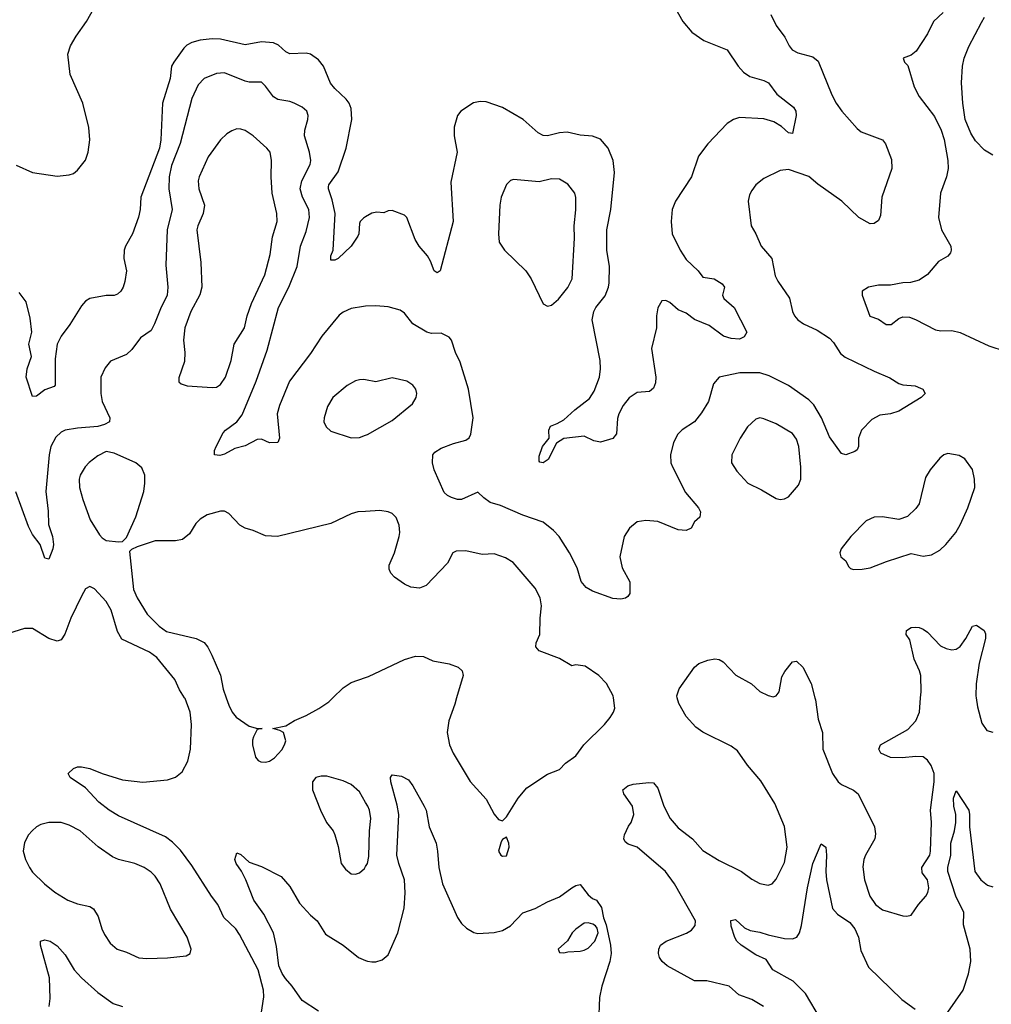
# Model space of a CAD drawing. Header units: inches. Extents: x 1682530 to 1839546, y 640742 to 791647.
# Tile 545 of 656: x 1788307 to 1793063, y 668501 to 673318. Entities that reach past the tile are written whole.
import ezdxf

# ---------------------------------------------------------------- set-up
doc = ezdxf.new("R2010")
doc.units = ezdxf.units.IN
doc.header["$MEASUREMENT"] = 0
for name, color, linetype in [('B7686', 7, 'Continuous'), ('B7687', 7, 'Continuous'), ('B7696', 7, 'Continuous'), ('B7697', 7, 'Continuous')]:
    doc.layers.add(name, color=color, linetype=linetype)

msp = doc.modelspace()

# ---------------------------------------------------------------- linework, layer by layer
at = {"layer": 'B7686', "color": 5}
for points, elevation in [([(1789486, 668430), (1789502.8, 668537.2), (1789500.4, 668570), (1789475, 668670), (1789383.2, 668843.2), (1789365.1, 668870), (1789305.5, 668925.5), (1789276.5, 668990), (1789246, 669030), (1789150, 669179.8), (1789094.5, 669254.5), (1789054.8, 669294.8), (1789020, 669320), (1788790, 669423.5), (1788745.4, 669450), (1788694.7, 669490), (1788630, 669560.7), (1788554, 669610), (1788544, 669630), (1788570, 669654), (1788590, 669662), (1788610, 669663), (1788650, 669654.4), (1788710, 669630.3), (1788810, 669599), (1788910, 669587.1), (1789030, 669599.1), (1789070, 669611.7), (1789102.4, 669637.6), (1789129.8, 669690.2), (1789143.1, 669750), (1789147.8, 669870), (1789142, 669930), (1789116.6, 669996.6), (1789114.5, 670000)], 560), ([(1789318.1, 670000), (1789330, 669964.7), (1789347.3, 669930), (1789366, 669906), (1789430, 669861), (1789470.7, 669850.7), (1789494, 669850), (1789470, 669846), (1789450.9, 669809.1), (1789447.3, 669792.7), (1789447.3, 669770), (1789461, 669710), (1789474.4, 669694.4), (1789487.9, 669687.9), (1789510, 669684.9), (1789530, 669690.8), (1789553.8, 669706.2), (1789590, 669746), (1789603.7, 669770), (1789609.3, 669790), (1789598, 669830), (1789580.2, 669840.2), (1789546, 669850), (1789610, 669862.8), (1789652.7, 669890), (1789710, 669914.3), (1789771.5, 669948.5), (1789819.8, 669980.2), (1789840.2, 670000)], 560), ([(1790000, 669488.8), (1789970, 669540.5), (1789930, 669576), (1789890, 669593.5), (1789810, 669616.4), (1789783.4, 669616.6), (1789756, 669610), (1789740.5, 669590), (1789740.4, 669550), (1789778.7, 669450), (1789808.8, 669390), (1789841.3, 669350), (1789850.3, 669330), (1789866.2, 669273.8), (1789880.5, 669190), (1789901.7, 669161.7), (1789930, 669139.1), (1789950, 669137.3), (1789970, 669144), (1789994.5, 669165.5), (1790000, 669174.7)], 560), ([(1789770, 668467.6), (1789690, 668519.8), (1789640.2, 668590), (1789607.4, 668627.4), (1789591.3, 668651.3), (1789575.9, 668690), (1789563.6, 668783.6), (1789549, 668850), (1789502.5, 668942.5), (1789452.6, 669010), (1789414.7, 669110), (1789392.9, 669152.9), (1789366.9, 669190), (1789359.7, 669210), (1789370, 669242.8), (1789390, 669233.4), (1789430, 669196), (1789490, 669175), (1789586.5, 669126.5), (1789630, 669078), (1789676.1, 668996.1), (1789730, 668937.6), (1789762.4, 668910), (1789803.6, 668843.6), (1789890.2, 668790.2), (1789966, 668730), (1790000, 668715.6)], 540), ([(1788451.5, 668490), (1788456.8, 668530), (1788453.7, 668630), (1788409.7, 668790.3), (1788409.7, 668810.3), (1788430, 668817), (1788456.3, 668810), (1788490, 668787.2), (1788530, 668742.6), (1788573.8, 668670), (1788609.3, 668630), (1788690, 668559.1), (1788765.2, 668505.2), (1788811, 668491)], 560)]:
    msp.add_lwpolyline(points, dxfattribs=dict(at, elevation=elevation))
at = {"layer": 'B7686', "color": 5, "elevation": 580}
msp.add_lwpolyline([(1788450, 669391), (1788410, 669380.5), (1788390, 669369.6), (1788368.4, 669350), (1788350, 669329.4), (1788330, 669293.2), (1788324.2, 669250), (1788335.3, 669210), (1788354.4, 669170), (1788370, 669148), (1788428.2, 669090), (1788479.3, 669050), (1788542, 669010), (1788590, 668993.1), (1788650, 668979.5), (1788668, 668968), (1788691.2, 668931.2), (1788709, 668870), (1788721.8, 668841.8), (1788750, 668799.3), (1788784.9, 668770), (1788830, 668756.5), (1788890, 668728.9), (1788930, 668725.3), (1789030, 668729.1), (1789121.2, 668738.8), (1789141.2, 668750), (1789146.6, 668770), (1789126.3, 668830), (1789045.8, 668965.8), (1788995.4, 669090), (1788970, 669127.3), (1788950, 669147.6), (1788916, 669170), (1788870, 669189.7), (1788790, 669209.7), (1788762, 669222), (1788690.7, 669270.7), (1788603.6, 669350), (1788550, 669378), (1788509.8, 669389.8)], close=True, dxfattribs=at)
at = {"layer": 'B7687', "color": 5}
for points, elevation in [([(1788290, 672606.3), (1788370, 672570.3), (1788490, 672551.8), (1788550, 672559.5), (1788570, 672566.4), (1788590, 672581.6), (1788629.8, 672630.2), (1788642.2, 672670), (1788649.7, 672730), (1788645.4, 672790), (1788615.5, 672910), (1788553.4, 673050), (1788543.4, 673150), (1788556.5, 673190), (1788582.9, 673237.1), (1788633.3, 673310), (1788670, 673373.4)], 520), ([(1790000, 672353), (1789990, 672346.8), (1789973.2, 672330), (1789970, 672320.9), (1789966.3, 672270), (1789961.6, 672258.4), (1789930.3, 672210), (1789866, 672150), (1789850, 672140.9), (1789830, 672142), (1789830, 672162), (1789841.6, 672190), (1789851, 672370), (1789836.9, 672436.9), (1789818, 672490), (1789819.3, 672500.7), (1789820.5, 672510), (1789865.6, 672574.4), (1789905, 672690), (1789932.9, 672830), (1789930, 672884), (1789919.7, 672910), (1789905.7, 672930), (1789850, 672982), (1789828.3, 673008.3), (1789794.9, 673090), (1789770, 673122.5), (1789730, 673148.8), (1789710, 673154.2), (1789630, 673150.8), (1789610, 673161.4), (1789573.8, 673193.8), (1789550, 673205.2), (1789490, 673209), (1789410, 673194.8), (1789290, 673222.6), (1789250, 673224.8), (1789190, 673218.2), (1789150, 673207.2), (1789126, 673194), (1789110, 673179.3), (1789061.6, 673110), (1789050.9, 673090), (1789042.9, 673030), (1789006, 672910), (1788997.6, 672730), (1788990.8, 672690), (1788900.8, 672450), (1788897.6, 672390), (1788888.3, 672351.7), (1788858.9, 672270), (1788825.3, 672210), (1788819, 672190), (1788816.9, 672150), (1788829.1, 672090), (1788822.4, 672037.6), (1788814.3, 672010), (1788802, 671990), (1788785.5, 671974.5), (1788770, 671968.3), (1788730, 671968.3), (1788650, 671954.3), (1788630, 671940.5), (1788610, 671917.6), (1788552.9, 671827.1), (1788510, 671769.6), (1788491.2, 671730), (1788480.9, 671659.1), (1788480.5, 671530), (1788476.5, 671523.5), (1788430, 671506.6), (1788390, 671477), (1788370, 671475.3), (1788339.4, 671570), (1788342.9, 671610), (1788364.4, 671670), (1788351.7, 671730), (1788366, 671790), (1788358, 671858), (1788338.4, 671938.4), (1788304.2, 671984.2)], 520), ([(1790000, 671916.1), (1789990, 671915.6), (1789930, 671905.6), (1789890, 671888), (1789870, 671872.6), (1789786.5, 671770), (1789730, 671684.4), (1789628, 671550), (1789578, 671430), (1789566.9, 671390), (1789579.5, 671270), (1789570.5, 671250), (1789530, 671248.4), (1789490, 671265.1), (1789470, 671264.1), (1789410, 671233.8), (1789360.6, 671219.4), (1789310, 671192.8), (1789286.7, 671186.7), (1789261.2, 671190), (1789261.1, 671210), (1789268.7, 671230), (1789302.8, 671297.2), (1789314, 671310), (1789370, 671350.3), (1789395.4, 671384.6), (1789465.2, 671550), (1789518.3, 671701.7), (1789573.6, 671910), (1789625.2, 672010), (1789665.7, 672110), (1789680.8, 672210), (1789710, 672281.1), (1789725.4, 672350), (1789721.9, 672390), (1789691, 672450), (1789680.4, 672490), (1789687.8, 672530), (1789728.2, 672610), (1789731.6, 672630), (1789726, 672670), (1789700.7, 672750), (1789702.6, 672777.4), (1789716.8, 672830), (1789718.5, 672850), (1789712.6, 672870), (1789690, 672889.7), (1789650, 672909.7), (1789630, 672918.3), (1789570, 672928.4), (1789550, 672941), (1789510, 672993.3), (1789490, 673012.4), (1789430, 673012.4), (1789410, 673016.8), (1789310, 673058.2), (1789270, 673055), (1789210, 673029.7), (1789180.5, 672999.5), (1789150, 672932.3), (1789092, 672712), (1789050, 672604.2), (1789038.6, 672550), (1789037.3, 672490), (1789053.1, 672390), (1789029.4, 672289.4), (1789023.2, 672116.8), (1789032.8, 672010), (1789029.3, 671970), (1788995.7, 671904.3), (1788967.5, 671830), (1788950, 671798), (1788898, 671762), (1788855.8, 671704.2), (1788830, 671679.6), (1788752, 671648), (1788724.8, 671615.2), (1788704.9, 671570), (1788704, 671490), (1788711.4, 671450), (1788749.1, 671370), (1788746.7, 671350), (1788722.7, 671337.3), (1788690, 671327.9), (1788590, 671320.3), (1788530, 671309.8), (1788510, 671299.7), (1788483.7, 671276.3), (1788458.9, 671230), (1788450.8, 671189.2), (1788434.6, 671010), (1788445.8, 670914.2), (1788448.3, 670848.3), (1788467.9, 670790), (1788472.2, 670750), (1788470, 670729), (1788450, 670679), (1788430, 670684), (1788406.9, 670750), (1788370, 670799.8), (1788350, 670838.3), (1788287.5, 671007.5)], 540), ([(1790000, 671555.8), (1789990, 671557.6), (1789970, 671556.3), (1789950, 671551.3), (1789910, 671527.8), (1789840.5, 671470), (1789813.8, 671426.2), (1789797, 671370), (1789796.5, 671350), (1789806.4, 671326.4), (1789830, 671305.4), (1789930, 671272.7), (1789970, 671273.4), (1790000, 671284.8)], 560), ([(1790000, 670912.5), (1789962.8, 670910), (1789930, 670899.8), (1789830, 670853.7), (1789569.7, 670789.7), (1789510, 670793), (1789450, 670818.9), (1789410, 670829.7), (1789385, 670845), (1789330, 670901.7), (1789310, 670913), (1789290, 670913.3), (1789224.4, 670895.6), (1789190, 670875.1), (1789170, 670852.7), (1789137.8, 670802.2), (1789104.5, 670775.5), (1789070, 670768.4), (1788970, 670768.3), (1788881.3, 670738.7), (1788853.7, 670726.3), (1788844.5, 670715.5), (1788864.9, 670530), (1788882.4, 670490), (1788930.3, 670410.3), (1788990, 670350.7), (1789025.2, 670325.2), (1789170.5, 670290.5), (1789210.4, 670270.4), (1789228.1, 670248.1), (1789248.3, 670208.3), (1789290, 670111.3), (1789303.4, 670043.4), (1789318.1, 670000)], 560), ([(1789114.5, 670000), (1789090, 670039), (1789066, 670090), (1788978, 670198), (1788943.2, 670223.2), (1788807.8, 670287.8), (1788785.1, 670325.1), (1788755.6, 670430), (1788731, 670471), (1788673.1, 670533.1), (1788650, 670545.2), (1788630, 670533.2), (1788610, 670497.2), (1788557.4, 670390), (1788528.4, 670311.6), (1788510, 670284.2), (1788490, 670276.9), (1788450, 670290.7), (1788370, 670339.4), (1788330, 670339.8), (1788172.6, 670290)], 560), ([(1789840.2, 670000), (1789890, 670048.5), (1789930, 670075.8), (1790000, 670100)], 560)]:
    msp.add_lwpolyline(points, dxfattribs=dict(at, elevation=elevation))
at = {"layer": 'B7687', "color": 5, "elevation": 560}
for points in [[(1789370, 672784.2), (1789345.4, 672774.6), (1789321.1, 672758.9), (1789290, 672729.6), (1789230, 672647), (1789185, 672550), (1789180.2, 672530), (1789183.9, 672490), (1789211.1, 672410), (1789205.4, 672370), (1789178.5, 672310), (1789174.5, 672290), (1789193.8, 672130), (1789198.6, 672010), (1789188.6, 671971.4), (1789144.7, 671890), (1789115.5, 671810), (1789109.2, 671750), (1789115.5, 671690), (1789113.4, 671646.6), (1789086, 671566), (1789086.8, 671546.8), (1789097.3, 671537.3), (1789126.2, 671526.2), (1789250, 671518.5), (1789270, 671520.9), (1789290, 671533.7), (1789315, 671570), (1789342.4, 671650), (1789356.4, 671730), (1789406.8, 671810), (1789421, 671870), (1789442.4, 671930), (1789506.2, 672070), (1789533.2, 672170), (1789544.8, 672255.2), (1789568.1, 672330), (1789565, 672370), (1789543.5, 672470), (1789538.2, 672550), (1789540.4, 672630), (1789532.8, 672670), (1789516.9, 672690), (1789450, 672749.7), (1789410, 672776.3), (1789390, 672783)], [(1788730, 671205), (1788690, 671185), (1788647.9, 671152.1), (1788627.9, 671130), (1788603.6, 671090), (1788598.6, 671070), (1788600.2, 671030), (1788616.1, 670970), (1788651.3, 670871.3), (1788697.3, 670797.3), (1788710, 670782.8), (1788730, 670770.6), (1788790, 670762.8), (1788810, 670764.7), (1788830, 670784.7), (1788874.8, 670885.2), (1788914.7, 671010), (1788920.4, 671050), (1788918.9, 671090), (1788905.6, 671125.6), (1788875.1, 671150), (1788770, 671198)]]:
    msp.add_lwpolyline(points, close=True, dxfattribs=at)
at = {"layer": 'B7696', "color": 5}
for points, elevation in [([(1790445.9, 670000), (1790437.2, 669970), (1790407.9, 669887.9), (1790400.2, 669830), (1790411.6, 669770), (1790428.9, 669730), (1790511.6, 669591.6), (1790590, 669504), (1790630, 669431), (1790650, 669404.7), (1790670, 669398), (1790690, 669418), (1790746.6, 669510), (1790790, 669559.5), (1790890, 669626.7), (1790949.7, 669650.3), (1790978.8, 669681.2), (1791030, 669715.8), (1791067.8, 669770), (1791169.8, 669870.2), (1791196.6, 669903.4), (1791214, 669930), (1791219.6, 669950), (1791213.3, 670000)], 560), ([(1791947.8, 668490), (1791890, 668524.1), (1791827.7, 668547.7), (1791779.5, 668590), (1791670, 668615.2), (1791610, 668616.1), (1791476, 668690), (1791452.1, 668710), (1791439.2, 668730), (1791433.5, 668750), (1791435.1, 668770), (1791443.5, 668790), (1791470.7, 668809.3), (1791570.7, 668849.3), (1791595.8, 668864.2), (1791613.1, 668886.9), (1791614.3, 668910), (1791511.6, 669090), (1791467.6, 669150), (1791330, 669269.6), (1791284.8, 669284.8), (1791270, 669295.3), (1791264.5, 669310), (1791267.8, 669330), (1791287.4, 669372.6), (1791300.7, 669390), (1791313.6, 669430), (1791307.3, 669470), (1791264.5, 669530), (1791259.3, 669550), (1791284, 669570), (1791310, 669577.6), (1791386.2, 669586.2), (1791410, 669584.9), (1791430, 669558.8), (1791460.7, 669470), (1791490.2, 669410), (1791530, 669363.6), (1791600.3, 669310), (1791650, 669252.8), (1791730, 669204.2), (1791839.3, 669150), (1791890, 669114), (1791930, 669092.2), (1791970, 669083.1), (1791990, 669090.5), (1792010, 669113.4), (1792050, 669194), (1792063.7, 669270), (1792051, 669371), (1792003.9, 669483.9), (1791934.8, 669594.8), (1791870, 669670.9), (1791820.9, 669740.9), (1791790, 669763.8), (1791650, 669832.3), (1791616.6, 669856.6), (1791569.6, 669909.6), (1791533.3, 669973.3), (1791525.7, 670000)], 540), ([(1792199.8, 670000), (1792202.4, 669990), (1792216.1, 669896.1), (1792236.5, 669830), (1792237.4, 669750), (1792284.9, 669630), (1792312.7, 669590), (1792330, 669577), (1792388.6, 669548.6), (1792410.3, 669530), (1792490.3, 669370), (1792495.6, 669335.6), (1792492.3, 669310), (1792447.4, 669230), (1792438.9, 669210), (1792433.5, 669173.5), (1792441.7, 669110), (1792469, 669030), (1792496.5, 668990), (1792530, 668963.6), (1792630, 668934.6), (1792650, 668932.2), (1792670, 668936.3), (1792706, 668990), (1792743, 669030), (1792752.6, 669047.4), (1792757.6, 669070), (1792749.7, 669110), (1792724.7, 669144.7), (1792723, 669170), (1792761.6, 669230), (1792764.9, 669250), (1792769.9, 669389.9), (1792765.7, 669450), (1792783.4, 669590), (1792782.9, 669630), (1792767.6, 669670), (1792750, 669695.8), (1792730, 669710.9), (1792693.6, 669713.6), (1792626.7, 669706.7), (1792570, 669707.8), (1792522.7, 669730), (1792512.7, 669750), (1792521.2, 669770), (1792654.1, 669845.9), (1792692.6, 669887.4), (1792711.6, 669930), (1792716.8, 670000)], 540), ([(1792989.1, 670000), (1792995.7, 669955.7), (1793016.2, 669876.2), (1793041.3, 669841.3), (1793070, 669833)], 540), ([(1790000, 668715.6), (1790010, 668711.3), (1790030, 668708), (1790050.9, 668709.1), (1790081.5, 668718.5), (1790110, 668743.8), (1790158.7, 668850), (1790189.2, 668970.8), (1790193.4, 669046.6), (1790191, 669110), (1790162.3, 669190), (1790153.2, 669230), (1790162.1, 669430), (1790155.2, 669475.2), (1790123.5, 669590), (1790122, 669610), (1790130, 669623), (1790176.5, 669616.5), (1790210, 669599.3), (1790231.8, 669570), (1790287.4, 669470), (1790296, 669450), (1790312, 669370), (1790344.9, 669290), (1790352.6, 669250), (1790358, 669170), (1790376.8, 669090), (1790450, 668926), (1790470, 668897.1), (1790493.7, 668873.7), (1790530, 668853), (1790550, 668848), (1790630, 668852), (1790670, 668862), (1790710, 668884.9), (1790770, 668948.9), (1790830, 668970.3), (1790890, 669002.4), (1790950, 669027.4), (1791010, 669070.4), (1791030, 669082), (1791050, 669086.8), (1791090, 669036.3), (1791110, 669019.1), (1791131, 669010), (1791155.2, 668975.2), (1791164, 668924), (1791178, 668890), (1791199.1, 668790), (1791201.6, 668750), (1791196.4, 668710), (1791157, 668590), (1791145.1, 668534.9), (1791139.6, 668410)], 540), ([(1792850, 668462), (1792924.8, 668570), (1792950.5, 668650), (1792962.4, 668710), (1792958.9, 668770), (1792926.8, 668890), (1792928.9, 668950), (1792889.4, 669030), (1792850.5, 669150), (1792849.9, 669170), (1792864.6, 669230), (1792863.9, 669290), (1792882.3, 669350), (1792888.4, 669390), (1792889.1, 669429.1), (1792879.7, 669470), (1792877, 669510), (1792890, 669544.7), (1792952.9, 669450), (1792956.8, 669430), (1792955.6, 669370), (1792982.8, 669150), (1793011.6, 669110), (1793043.5, 669083.5), (1793070, 669075.4)], 520), ([(1790000, 669174.7), (1790009.5, 669190.5), (1790015.8, 669224.2), (1790018.5, 669350), (1790025.1, 669410), (1790019.8, 669450), (1790010.9, 669470), (1790000, 669488.8)], 560), ([(1792227.1, 668430), (1792153.8, 668553.8), (1792093.7, 668613.7), (1791994, 668670), (1791960.1, 668720.1), (1791910, 668742.6), (1791838, 668790), (1791817, 668810), (1791807, 668827), (1791790, 668884), (1791788.2, 668911.8), (1791810, 668915.3), (1791854.8, 668874.8), (1791882.2, 668862.2), (1791930, 668854.4), (1791970, 668840.1), (1792050, 668822.7), (1792090, 668821.8), (1792110.8, 668829.2), (1792123.5, 668850), (1792134, 668886), (1792162.3, 669070), (1792189.8, 669190), (1792230, 669286), (1792252.2, 669270), (1792256.5, 669230), (1792253, 669150), (1792256.5, 669110), (1792285.8, 668970), (1792310, 668941.7), (1792370, 668901.3), (1792394.7, 668870), (1792412.2, 668830), (1792423.4, 668763.4), (1792462.2, 668682.2), (1792625, 668525), (1792690, 668477.8)], 520)]:
    msp.add_lwpolyline(points, dxfattribs=dict(at, elevation=elevation))
for points, elevation in [([(1790690, 669318), (1790670, 669308), (1790663.5, 669296.5), (1790651.3, 669250), (1790662, 669230), (1790670, 669226), (1790690, 669226.8), (1790702.7, 669270), (1790701.2, 669290)], 560), ([(1791090, 668899), (1791070, 668897.2), (1791030, 668869.2), (1791010.8, 668850), (1790987.7, 668812.3), (1790942, 668770), (1790950, 668754), (1790970, 668752), (1790990, 668758), (1791050, 668760.5), (1791070, 668766), (1791090, 668776.3), (1791122.7, 668810), (1791139, 668850), (1791134, 668874), (1791124.7, 668884.7), (1791112.9, 668892.9)], 540)]:
    msp.add_lwpolyline(points, close=True, dxfattribs=dict(at, elevation=elevation))
at = {"layer": 'B7697', "color": 5}
for points, elevation in [([(1791510, 673384.6), (1791552.4, 673310), (1791596.8, 673256.8), (1791656.1, 673216.1), (1791770.2, 673170.2), (1791824.2, 673090), (1791850, 673061.1), (1791880.7, 673040.7), (1791950, 673020.8), (1791972.2, 673010), (1792013.7, 672953.7), (1792094.4, 672890), (1792106.7, 672870), (1792107.2, 672850), (1792090, 672761.2), (1792070, 672764.7), (1792035.9, 672795.9), (1791998, 672818), (1791950, 672833.8), (1791830, 672839.4), (1791801.3, 672830), (1791769.1, 672810.9), (1791675.8, 672710), (1791630.3, 672650), (1791594.7, 672550), (1791517.2, 672430), (1791501.5, 672390), (1791495.6, 672330), (1791500.9, 672270), (1791539.2, 672190), (1791570, 672145.3), (1791627.2, 672090), (1791650, 672058), (1791706, 672050), (1791746, 672026), (1791756.4, 672010), (1791746.5, 671970), (1791753.5, 671953.5), (1791804.2, 671910), (1791865.5, 671790), (1791853.8, 671766.2), (1791830, 671755.1), (1791790, 671759.1), (1791752.7, 671770), (1791682, 671822), (1791610.7, 671850.7), (1791570, 671882), (1791530, 671899.1), (1791490, 671934.2), (1791470, 671944.4), (1791450, 671942.4), (1791430, 671909), (1791424.2, 671870), (1791423.2, 671810), (1791399.3, 671710), (1791420.5, 671570), (1791418.8, 671541.2), (1791410, 671515.3), (1791390, 671499), (1791330, 671493.6), (1791290, 671467.6), (1791261.1, 671430), (1791238.9, 671390), (1791232.6, 671367.4), (1791228.6, 671291.4), (1791210, 671269.5), (1791150, 671251.6), (1791117.6, 671257.6), (1791070, 671280.9), (1790970, 671269.6), (1790934.3, 671245.7), (1790894.3, 671165.7), (1790870, 671149.5), (1790853.2, 671153.2), (1790850, 671158), (1790850, 671182), (1790865.6, 671230), (1790898.4, 671270), (1790897.6, 671310), (1790905.2, 671330), (1790938, 671342), (1790970, 671360.9), (1791024, 671410), (1791095.6, 671464.4), (1791119.3, 671500.7), (1791144.3, 671570), (1791150.7, 671610), (1791149.1, 671650), (1791109.8, 671850.2), (1791116.8, 671890), (1791126.6, 671910), (1791172.7, 671967.3), (1791189.2, 672010), (1791192.1, 672030), (1791193.8, 672110), (1791181.1, 672190), (1791181.2, 672290), (1791199.9, 672390), (1791217.7, 672570), (1791212, 672630), (1791187, 672690), (1791150, 672733.1), (1791110, 672747.9), (1791050, 672753.8), (1790987.5, 672767.5), (1790950, 672764.7), (1790890.7, 672750.7), (1790870, 672751.7), (1790844.4, 672764.4), (1790770.6, 672830.6), (1790670, 672888.7), (1790590, 672916), (1790561.5, 672918.5), (1790528.9, 672911.1), (1790465.5, 672870), (1790450, 672849), (1790433, 672793), (1790434, 672750), (1790448.2, 672670), (1790416.9, 672523.1), (1790428.7, 672330), (1790364.9, 672090), (1790350, 672079.6), (1790335.1, 672090), (1790317.4, 672137.4), (1790302.6, 672162.6), (1790262.7, 672210), (1790242.5, 672242.5), (1790202.4, 672350), (1790190, 672361.3), (1790130, 672385.2), (1790110, 672382.7), (1790090, 672372.7), (1790055.8, 672375.8), (1790030, 672371.5), (1790000, 672353)], 520), ([(1791983, 673343), (1792010.4, 673290), (1792052.5, 673232.5), (1792072.7, 673190), (1792088.2, 673170), (1792116.3, 673156.3), (1792190, 673136), (1792214.6, 673114.6), (1792282.8, 672950), (1792303.6, 672910), (1792331.7, 672870), (1792405.9, 672785.9), (1792426.4, 672770), (1792530.4, 672730), (1792544.9, 672710), (1792574.6, 672634.6), (1792576.5, 672590), (1792527.2, 672450), (1792520.6, 672359.4), (1792510, 672336), (1792490, 672320.7), (1792470, 672318.7), (1792415.1, 672350), (1792331, 672431), (1792214, 672514), (1792170, 672550.8), (1792070, 672585.6), (1792030, 672579.5), (1791950, 672541.6), (1791910.5, 672510), (1791890, 672482.7), (1791879.2, 672460.8), (1791872.2, 672430), (1791886.8, 672310), (1791910.6, 672270), (1791935.5, 672210), (1791988.7, 672150), (1792005.4, 672065.4), (1792018.7, 672038.7), (1792075.6, 671955.6), (1792090.2, 671890.2), (1792099.5, 671870), (1792116.4, 671850), (1792143.8, 671830), (1792210, 671799.7), (1792270, 671760.2), (1792290, 671738.9), (1792325, 671685), (1792346.7, 671666.7), (1792490, 671598.2), (1792566.6, 671566.6), (1792610, 671538), (1792630, 671531.7), (1792690, 671527.2), (1792716.1, 671516.1), (1792727.3, 671510), (1792739.1, 671490), (1792719.3, 671470), (1792610, 671402.5), (1792570, 671389.8), (1792516.7, 671383.3), (1792477.3, 671362.7), (1792427.7, 671310), (1792413, 671270), (1792412.4, 671230), (1792406, 671214), (1792395.1, 671204.9), (1792350, 671189.6), (1792330, 671195.1), (1792270, 671277.2), (1792232.4, 671370), (1792194.4, 671434.4), (1792170, 671458.2), (1792070, 671528), (1791975.8, 671575.8), (1791930, 671590.4), (1791831.3, 671590), (1791730, 671569.6), (1791703.2, 671536.8), (1791679.2, 671450), (1791644.7, 671395.3), (1791610.1, 671349.9), (1791550, 671312), (1791529, 671290), (1791507.6, 671250), (1791492.4, 671190), (1791494.4, 671150), (1791501.8, 671130), (1791565.2, 671005.2), (1791630.3, 670930), (1791639.3, 670910), (1791636.3, 670883.7), (1791610, 670861.2), (1791594, 670830), (1791570, 670819.7), (1791530, 670821.5), (1791430, 670863.5), (1791371.3, 670868.7), (1791330, 670861.5), (1791291.6, 670830), (1791266.5, 670790), (1791245.2, 670690), (1791255.6, 670635.6), (1791292.7, 670567.3), (1791293.4, 670510), (1791284.5, 670495.5), (1791272.8, 670487.2), (1791250, 670483.7), (1791210, 670486.6), (1791110, 670522.4), (1791079.5, 670539.5), (1791055.8, 670570), (1791035.8, 670635.8), (1790997.4, 670710), (1790948, 670790), (1790919.5, 670819.5), (1790870, 670859.3), (1790770, 670893.6), (1790660.8, 670940.8), (1790610, 670956.4), (1790578.2, 670978.2), (1790550, 671007.3), (1790469.1, 670970.9), (1790450, 670970.8), (1790420.2, 670980.2), (1790400.5, 670990), (1790385.2, 671005.2), (1790335.6, 671115.6), (1790327, 671150), (1790329.8, 671190), (1790338.4, 671201.6), (1790370, 671221.1), (1790430, 671245.3), (1790490, 671260.5), (1790507.3, 671272.7), (1790515.1, 671290), (1790527, 671370), (1790504, 671510), (1790462.5, 671642.5), (1790439.4, 671690), (1790420.7, 671750), (1790410, 671764.7), (1790370, 671783.7), (1790323.4, 671783.4), (1790299.6, 671790), (1790230.9, 671830.9), (1790190, 671882), (1790170, 671896.2), (1790110, 671913.6), (1790050, 671918.4), (1790000, 671916.1)], 540), ([(1792827.5, 673352.5), (1792779.3, 673310), (1792750.3, 673249.7), (1792695.6, 673164.4), (1792670, 673144), (1792632, 673130), (1792638, 673110), (1792653.7, 673093.7), (1792684.9, 672990), (1792710, 672942.8), (1792784.4, 672844.4), (1792816.9, 672776.9), (1792831.3, 672731.3), (1792849.2, 672630), (1792851.4, 672590), (1792844, 672550), (1792813.7, 672470), (1792804.6, 672350), (1792818.9, 672290), (1792864.2, 672210), (1792867, 672190), (1792863.1, 672176.9), (1792850, 672160.5), (1792804.5, 672135.5), (1792750, 672071.8), (1792710, 672044.5), (1792667.1, 672032.9), (1792630, 672030.9), (1792570, 672019.7), (1792510, 672019.6), (1792462, 672010), (1792431, 671990), (1792430.8, 671970), (1792467.5, 671867.5), (1792510, 671852.7), (1792547.5, 671827.5), (1792572.6, 671827.4), (1792610, 671856.4), (1792630, 671864.9), (1792662.3, 671862.3), (1792691.7, 671851.7), (1792790, 671800.5), (1792815.9, 671795.9), (1792870, 671797.1), (1792910, 671788.2), (1793050, 671723.1), (1793211, 671670)], 560), ([(1793070, 672655.8), (1793030, 672680.4), (1792984.9, 672724.9), (1792962.2, 672762.2), (1792935.1, 672830), (1792924, 672910), (1792916.9, 673010), (1792921.1, 673090), (1792929.8, 673130.2), (1792952.4, 673187.6), (1793015.3, 673304.7), (1793030, 673330.5)], 560), ([(1790000, 671284.8), (1790010, 671288.5), (1790130, 671357.6), (1790230, 671439.5), (1790248.2, 671470), (1790250.9, 671490), (1790245.4, 671510), (1790231.1, 671530), (1790202, 671550), (1790130, 671566.6), (1790050, 671546.9), (1790000, 671555.8)], 560), ([(1791213.3, 670000), (1791212, 670010), (1791179.5, 670070), (1791142.4, 670110), (1791075.4, 670155.4), (1791030, 670161), (1791010, 670157.4), (1790950, 670192.6), (1790849.3, 670230), (1790832.7, 670250), (1790835.1, 670270), (1790853, 670310), (1790854.5, 670390), (1790861, 670450), (1790854.7, 670490), (1790830, 670537), (1790722.7, 670662.7), (1790685.2, 670685.2), (1790630, 670704.7), (1790570, 670702), (1790490, 670718.9), (1790442.9, 670717.1), (1790426.4, 670710), (1790400.5, 670659.5), (1790296.4, 670550), (1790263.4, 670536.6), (1790222, 670542), (1790190, 670556.4), (1790141.3, 670590), (1790124.4, 670610), (1790116, 670630), (1790115.3, 670650), (1790142, 670710), (1790164.2, 670790), (1790167.4, 670810), (1790164.7, 670844.7), (1790150, 670882.7), (1790130, 670901.6), (1790110, 670911.1), (1790070, 670917.2), (1790000, 670912.5)], 560), ([(1792716.8, 670000), (1792719, 670030), (1792717.3, 670110), (1792712, 670132), (1792684.8, 670190), (1792663.9, 670283.9), (1792646, 670310), (1792647.3, 670330), (1792670, 670344), (1792690, 670346.8), (1792710, 670344.9), (1792730, 670336.4), (1792750, 670321.6), (1792814.4, 670254.4), (1792841.1, 670241.1), (1792870, 670234.9), (1792890, 670238.7), (1792910, 670252), (1792938.5, 670290), (1792970, 670350.8), (1792990, 670356.3), (1793027.3, 670330), (1793033.7, 670313.7), (1793033.7, 670290), (1793003.5, 670170), (1792988.3, 670068.3), (1792987.5, 670010), (1792989.1, 670000)], 540), ([(1790000, 670100), (1790014.9, 670105.1), (1790190, 670188.7), (1790244.1, 670204.1), (1790282.8, 670202.8), (1790330, 670182), (1790410, 670167.4), (1790454, 670150), (1790472.8, 670132.8), (1790478, 670110), (1790445.9, 670000)], 560), ([(1791525.7, 670000), (1791522.9, 670010), (1791535.6, 670044.4), (1791610, 670150.8), (1791631.9, 670168.1), (1791675.5, 670184.5), (1791710, 670190.4), (1791730, 670187.7), (1791750, 670176.3), (1791811.8, 670111.8), (1791888.8, 670068.8), (1791930, 670032), (1791970, 670011.8), (1791994.3, 670005.7), (1792010, 670010.6), (1792023.6, 670030), (1792037.7, 670102.3), (1792051.6, 670130), (1792090, 670177.3), (1792110, 670179.1), (1792140.5, 670150), (1792180.9, 670070), (1792199.8, 670000)], 540)]:
    msp.add_lwpolyline(points, dxfattribs=dict(at, elevation=elevation))
for points, elevation in [([(1790910, 672538.9), (1790850, 672525.6), (1790724, 672536), (1790709.1, 672530.9), (1790690, 672512), (1790663.1, 672450), (1790657, 672410), (1790650.4, 672270), (1790654.4, 672230), (1790679.3, 672190), (1790784.4, 672090), (1790810.4, 672050), (1790868.5, 671928.5), (1790890, 671917.3), (1790910, 671920.7), (1790943.7, 671950), (1790990, 672008.2), (1791011.1, 672050), (1791022, 672250), (1791021.2, 672310), (1791028.6, 672388.6), (1791028.4, 672448.4), (1791023.5, 672470), (1790990, 672514), (1790950, 672538)], 540), ([(1791930, 671369.6), (1791910, 671364.5), (1791870, 671326.6), (1791834, 671270), (1791793, 671190), (1791790.5, 671150), (1791817.1, 671110), (1791870.7, 671050), (1791938, 671018), (1792010, 670976.3), (1792030, 670970.6), (1792050, 670973.4), (1792070, 670984), (1792119.6, 671040.4), (1792131.1, 671070), (1792131.1, 671128.9), (1792121.1, 671230), (1792110, 671265.2), (1792090, 671293.3), (1792010, 671341.3), (1791950, 671365.6)], 560), ([(1792850, 671195.1), (1792830, 671189.3), (1792810, 671172.7), (1792764.2, 671115.8), (1792741.4, 671078.6), (1792709.2, 670950), (1792694, 670926), (1792651.9, 670888.1), (1792610, 670873.1), (1792530, 670886.6), (1792490, 670884.2), (1792450, 670866.6), (1792374.4, 670790), (1792328.2, 670730), (1792320.7, 670710), (1792326, 670690), (1792350.8, 670670), (1792363, 670643), (1792373.2, 670633.2), (1792388.9, 670628.9), (1792430, 670629.1), (1792470, 670636.9), (1792550, 670667.9), (1792670, 670706), (1792730, 670694), (1792770, 670700.3), (1792810, 670722), (1792840.5, 670750), (1792889.6, 670810), (1792912.6, 670850), (1792948.5, 670930), (1792981.4, 671030), (1792981.1, 671070), (1792970, 671118), (1792933.2, 671170), (1792905.4, 671185.4)], 560)]:
    msp.add_lwpolyline(points, close=True, dxfattribs=dict(at, elevation=elevation))

doc.saveas('drawing.dxf')
